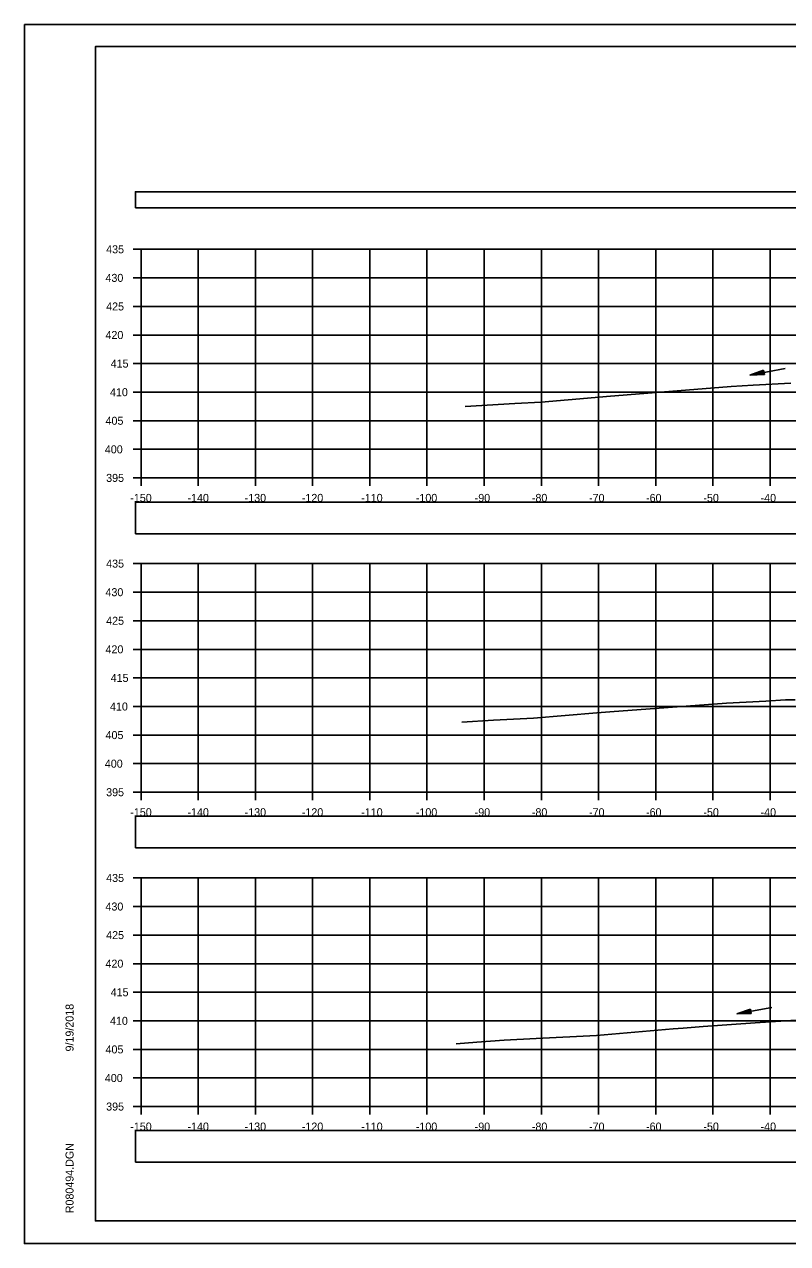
# Model space of a CAD drawing. Extents: x 1376273 to 1384221, y 378927 to 384592.
# Drawn here: x 1379220.7 to 1379354.2, y 379898.5 to 380111.8 of the extents above; entities that cross this region are included whole.
import ezdxf

# ---------------------------------------------------------------- set-up
doc = ezdxf.new("R2010")
doc.units = 0
for name, color, linetype in [('R_Axis', 7, 'Continuous'), ('R_Axis Annot', 7, 'Continuous'), ('R_Border', 7, 'Continuous'), ('R_Exist Surface', 7, 'Continuous'), ('R_Grid', 7, 'Continuous'), ('R_No Plot', 7, 'Continuous'), ('R_Water', 7, 'Continuous')]:
    doc.layers.add(name, color=color, linetype=linetype)

msp = doc.modelspace()

# ---------------------------------------------------------------- linework, layer by layer
at = {"layer": 'R_Axis'}
for p, q in [((1379239.75, 380072.48), (1379241.15, 380072.48)), ((1379241.15, 380032.48), (1379241.15, 380072.48)), ((1379239.75, 380067.48), (1379241.15, 380067.48)), ((1379239.75, 380062.48), (1379241.15, 380062.48)), ((1379239.75, 380057.48), (1379241.15, 380057.48)), ((1379239.75, 380052.48), (1379241.15, 380052.48)), ((1379239.75, 380047.48), (1379241.15, 380047.48)), ((1379239.75, 380042.48), (1379241.15, 380042.48)), ((1379239.75, 380037.48), (1379241.15, 380037.48)), ((1379239.75, 380032.48), (1379241.15, 380032.48)), ((1379241.15, 380032.48), (1379541.15, 380032.48)), ((1379241.15, 380031.08), (1379241.15, 380032.48)), ((1379251.15, 380031.08), (1379251.15, 380032.48)), ((1379261.15, 380031.08), (1379261.15, 380032.48)), ((1379271.15, 380031.08), (1379271.15, 380032.48)), ((1379281.15, 380031.08), (1379281.15, 380032.48)), ((1379291.15, 380031.08), (1379291.15, 380032.48)), ((1379301.15, 380031.08), (1379301.15, 380032.48)), ((1379311.15, 380031.08), (1379311.15, 380032.48)), ((1379321.15, 380031.08), (1379321.15, 380032.48)), ((1379331.15, 380031.08), (1379331.15, 380032.48)), ((1379341.15, 380031.08), (1379341.15, 380032.48)), ((1379351.15, 380031.08), (1379351.15, 380032.48)), ((1379239.75, 380017.48), (1379241.15, 380017.48)), ((1379241.15, 379977.48), (1379241.15, 380017.48)), ((1379239.75, 380012.48), (1379241.15, 380012.48)), ((1379239.75, 380007.48), (1379241.15, 380007.48)), ((1379239.75, 380002.48), (1379241.15, 380002.48)), ((1379239.75, 379997.48), (1379241.15, 379997.48)), ((1379239.75, 379992.48), (1379241.15, 379992.48)), ((1379239.75, 379987.48), (1379241.15, 379987.48)), ((1379239.75, 379982.48), (1379241.15, 379982.48)), ((1379239.75, 379977.48), (1379241.15, 379977.48)), ((1379241.15, 379977.48), (1379541.15, 379977.48)), ((1379241.15, 379976.08), (1379241.15, 379977.48)), ((1379251.15, 379976.08), (1379251.15, 379977.48)), ((1379261.15, 379976.08), (1379261.15, 379977.48)), ((1379271.15, 379976.08), (1379271.15, 379977.48)), ((1379281.15, 379976.08), (1379281.15, 379977.48)), ((1379291.15, 379976.08), (1379291.15, 379977.48)), ((1379301.15, 379976.08), (1379301.15, 379977.48)), ((1379311.15, 379976.08), (1379311.15, 379977.48)), ((1379321.15, 379976.08), (1379321.15, 379977.48)), ((1379331.15, 379976.08), (1379331.15, 379977.48)), ((1379341.15, 379976.08), (1379341.15, 379977.48)), ((1379351.15, 379976.08), (1379351.15, 379977.48)), ((1379239.75, 379962.48), (1379241.15, 379962.48)), ((1379241.15, 379922.48), (1379241.15, 379962.48)), ((1379239.75, 379957.48), (1379241.15, 379957.48)), ((1379239.75, 379952.48), (1379241.15, 379952.48)), ((1379239.75, 379947.48), (1379241.15, 379947.48)), ((1379239.75, 379942.48), (1379241.15, 379942.48)), ((1379239.75, 379937.48), (1379241.15, 379937.48)), ((1379239.75, 379932.48), (1379241.15, 379932.48)), ((1379239.75, 379927.48), (1379241.15, 379927.48)), ((1379239.75, 379922.48), (1379241.15, 379922.48)), ((1379241.15, 379922.48), (1379541.15, 379922.48)), ((1379241.15, 379921.08), (1379241.15, 379922.48)), ((1379251.15, 379921.08), (1379251.15, 379922.48)), ((1379261.15, 379921.08), (1379261.15, 379922.48)), ((1379271.15, 379921.08), (1379271.15, 379922.48)), ((1379281.15, 379921.08), (1379281.15, 379922.48)), ((1379291.15, 379921.08), (1379291.15, 379922.48)), ((1379301.15, 379921.08), (1379301.15, 379922.48)), ((1379311.15, 379921.08), (1379311.15, 379922.48)), ((1379321.15, 379921.08), (1379321.15, 379922.48)), ((1379331.15, 379921.08), (1379331.15, 379922.48)), ((1379341.15, 379921.08), (1379341.15, 379922.48)), ((1379351.15, 379921.08), (1379351.15, 379922.48))]:
    msp.add_line(p, q, dxfattribs=at)
at = {"layer": 'R_Axis Annot'}
for points in [[(1379240.17, 380079.72), (1379541.97, 380079.72), (1379541.97, 380082.54), (1379240.17, 380082.54)], [(1379240.17, 380022.69), (1379541.97, 380022.69), (1379541.97, 380028.21), (1379240.17, 380028.21)], [(1379240.17, 379967.75), (1379541.97, 379967.75), (1379541.97, 379973.28), (1379240.17, 379973.28)], [(1379240.17, 379912.77), (1379541.97, 379912.77), (1379541.97, 379918.29), (1379240.17, 379918.29)]]:
    msp.add_lwpolyline(points, close=True, dxfattribs=at)
at = {"layer": 'R_Border'}
for p, q in [((1379233.15, 380107.94), (1379549.33, 380107.94)), ((1379233.15, 379902.48), (1379233.15, 380107.94)), ((1379233.15, 379902.48), (1379233.15, 379902.48)), ((1379549.33, 379902.48), (1379233.15, 379902.48))]:
    msp.add_line(p, q, dxfattribs=at)
at = {"layer": 'R_Exist Surface'}
for points in [[(1379297.85, 380044.97), (1379306.49, 380045.5), (1379311.13, 380045.76), (1379320.57, 380046.55), (1379322.56, 380046.7), (1379326.17, 380046.99), (1379344.32, 380048.48), (1379348.2, 380048.68), (1379354.76, 380049.07)], [(1379297.24, 379989.71), (1379302.78, 379990.06), (1379309.78, 379990.45), (1379320.85, 379991.36), (1379321.61, 379991.42), (1379323.15, 379991.54), (1379343.51, 379993.07), (1379350.38, 379993.44), (1379353.82, 379993.62), (1379355.51, 379993.67)], [(1379296.23, 379933.47), (1379299.86, 379933.73), (1379304.64, 379934.07), (1379310.22, 379934.37), (1379320.82, 379934.93), (1379334.22, 379936.07), (1379335.94, 379936.22), (1379339.43, 379936.47), (1379348.56, 379937.14), (1379359.29, 379937.85)]]:
    msp.add_lwpolyline(points, dxfattribs=at)
at = {"layer": 'R_Grid'}
for p, q in [((1379241.15, 380072.48), (1379541.15, 380072.48)), ((1379241.15, 380032.48), (1379241.15, 380072.48)), ((1379251.15, 380032.48), (1379251.15, 380072.48)), ((1379261.15, 380032.48), (1379261.15, 380072.48)), ((1379271.15, 380032.48), (1379271.15, 380072.48)), ((1379281.15, 380032.48), (1379281.15, 380072.48)), ((1379291.15, 380032.48), (1379291.15, 380072.48)), ((1379301.15, 380032.48), (1379301.15, 380072.48)), ((1379311.15, 380032.48), (1379311.15, 380072.48)), ((1379321.15, 380032.48), (1379321.15, 380072.48)), ((1379331.15, 380032.48), (1379331.15, 380072.48)), ((1379341.15, 380032.48), (1379341.15, 380072.48)), ((1379351.15, 380032.48), (1379351.15, 380072.48)), ((1379241.15, 380067.48), (1379541.15, 380067.48)), ((1379241.15, 380062.48), (1379541.15, 380062.48)), ((1379241.15, 380057.48), (1379541.15, 380057.48)), ((1379241.15, 380052.48), (1379541.15, 380052.48)), ((1379241.15, 380047.48), (1379541.15, 380047.48)), ((1379241.15, 380042.48), (1379541.15, 380042.48)), ((1379241.15, 380037.48), (1379541.15, 380037.48)), ((1379241.15, 380032.48), (1379541.15, 380032.48)), ((1379241.15, 380017.48), (1379541.15, 380017.48)), ((1379241.15, 379977.48), (1379241.15, 380017.48)), ((1379251.15, 379977.48), (1379251.15, 380017.48)), ((1379261.15, 379977.48), (1379261.15, 380017.48)), ((1379271.15, 379977.48), (1379271.15, 380017.48)), ((1379281.15, 379977.48), (1379281.15, 380017.48)), ((1379291.15, 379977.48), (1379291.15, 380017.48)), ((1379301.15, 379977.48), (1379301.15, 380017.48)), ((1379311.15, 379977.48), (1379311.15, 380017.48)), ((1379321.15, 379977.48), (1379321.15, 380017.48)), ((1379331.15, 379977.48), (1379331.15, 380017.48)), ((1379341.15, 379977.48), (1379341.15, 380017.48)), ((1379351.15, 379977.48), (1379351.15, 380017.48)), ((1379241.15, 380012.48), (1379541.15, 380012.48)), ((1379241.15, 380007.48), (1379541.15, 380007.48)), ((1379241.15, 380002.48), (1379541.15, 380002.48)), ((1379241.15, 379997.48), (1379541.15, 379997.48)), ((1379241.15, 379992.48), (1379541.15, 379992.48)), ((1379241.15, 379987.48), (1379541.15, 379987.48)), ((1379241.15, 379982.48), (1379541.15, 379982.48)), ((1379241.15, 379977.48), (1379541.15, 379977.48)), ((1379241.15, 379962.48), (1379541.15, 379962.48)), ((1379241.15, 379922.48), (1379241.15, 379962.48)), ((1379251.15, 379922.48), (1379251.15, 379962.48)), ((1379261.15, 379922.48), (1379261.15, 379962.48)), ((1379271.15, 379922.48), (1379271.15, 379962.48)), ((1379281.15, 379922.48), (1379281.15, 379962.48)), ((1379291.15, 379922.48), (1379291.15, 379962.48)), ((1379301.15, 379922.48), (1379301.15, 379962.48)), ((1379311.15, 379922.48), (1379311.15, 379962.48)), ((1379321.15, 379922.48), (1379321.15, 379962.48)), ((1379331.15, 379922.48), (1379331.15, 379962.48)), ((1379341.15, 379922.48), (1379341.15, 379962.48)), ((1379351.15, 379922.48), (1379351.15, 379962.48)), ((1379241.15, 379957.48), (1379541.15, 379957.48)), ((1379241.15, 379952.48), (1379541.15, 379952.48)), ((1379241.15, 379947.48), (1379541.15, 379947.48)), ((1379241.15, 379942.48), (1379541.15, 379942.48)), ((1379241.15, 379937.48), (1379541.15, 379937.48)), ((1379241.15, 379932.48), (1379541.15, 379932.48)), ((1379241.15, 379927.48), (1379541.15, 379927.48)), ((1379241.15, 379922.48), (1379541.15, 379922.48))]:
    msp.add_line(p, q, dxfattribs=at)
at = {"layer": 'R_No Plot'}
for p, q in [((1379220.75, 380111.83), (1379554.08, 380111.83)), ((1379220.75, 379898.5), (1379554.08, 379898.5))]:
    msp.add_line(p, q, dxfattribs=at)
for points in [[(1379220.74, 380111.83), (1379554.08, 380111.83), (1379554.08, 379898.5), (1379220.74, 379898.5)], [(1379467.07, 380107.94), (1379467.07, 380098.06), (1379502.8, 380098.06), (1379502.8, 380095.14), (1379526, 380095.14), (1379526, 380070.81), (1379549.33, 380070.81), (1379549.33, 379902.48), (1379233.15, 379902.48), (1379233.15, 380107.94)]]:
    msp.add_lwpolyline(points, close=True, dxfattribs=at)
at = {"layer": 'R_Water'}
for p, q in [((1379353.77, 380051.62), (1379347.62, 380050.48)), ((1379350.01, 380051.31), (1379347.62, 380050.48)), ((1379350.15, 380050.57), (1379347.62, 380050.48)), ((1379350.02, 380051.25), (1379348.03, 380050.56)), ((1379350.14, 380050.63), (1379348.03, 380050.56)), ((1379350.03, 380051.18), (1379348.46, 380050.64)), ((1379350.13, 380050.69), (1379348.46, 380050.64)), ((1379350.05, 380051.12), (1379348.87, 380050.71)), ((1379350.11, 380050.76), (1379348.87, 380050.71)), ((1379350.06, 380051.06), (1379349.28, 380050.79)), ((1379350.1, 380050.82), (1379349.28, 380050.79)), ((1379350.07, 380051), (1379349.69, 380050.87)), ((1379350.09, 380050.88), (1379349.69, 380050.87)), ((1379350.15, 380050.57), (1379350.01, 380051.31)), ((1379351.47, 379939.82), (1379345.33, 379938.68)), ((1379347.72, 379939.51), (1379345.33, 379938.68)), ((1379347.73, 379939.44), (1379345.74, 379938.76)), ((1379347.74, 379939.38), (1379346.16, 379938.84)), ((1379347.85, 379938.77), (1379347.72, 379939.51)), ((1379347.85, 379938.77), (1379345.33, 379938.68)), ((1379347.84, 379938.83), (1379345.74, 379938.76)), ((1379347.83, 379938.89), (1379346.16, 379938.84)), ((1379347.75, 379939.32), (1379346.57, 379938.91)), ((1379347.82, 379938.95), (1379346.57, 379938.91)), ((1379347.76, 379939.26), (1379346.99, 379938.99)), ((1379347.81, 379939.02), (1379346.99, 379938.99)), ((1379347.78, 379939.2), (1379347.4, 379939.07)), ((1379347.8, 379939.08), (1379347.4, 379939.07))]:
    msp.add_line(p, q, dxfattribs=at)

# ---------------------------------------------------------------- texts
at = {"layer": 'R_Axis Annot'}
for s, p in [('435', (1379235.04, 380071.78)), ('430', (1379234.92, 380066.78)), ('425', (1379235.04, 380061.78)), ('420', (1379234.92, 380056.78)), ('415', (1379235.83, 380051.78)), ('410', (1379235.71, 380046.78)), ('405', (1379234.93, 380041.78)), ('400', (1379234.81, 380036.78)), ('395', (1379235.04, 380031.78)), ('-150', (1379239.26, 380028.28)), ('-140', (1379249.26, 380028.28)), ('-130', (1379259.26, 380028.28)), ('-120', (1379269.26, 380028.28)), ('-110', (1379279.65, 380028.28)), ('-100', (1379289.2, 380028.28)), ('-90', (1379299.49, 380028.28)), ('-80', (1379309.49, 380028.28)), ('-70', (1379319.49, 380028.28)), ('-60', (1379329.46, 380028.28)), ('-50', (1379339.49, 380028.28)), ('-40', (1379349.49, 380028.28)), ('435', (1379235.04, 380016.78)), ('430', (1379234.92, 380011.78)), ('425', (1379235.04, 380006.78)), ('420', (1379234.92, 380001.78)), ('415', (1379235.83, 379996.78)), ('410', (1379235.71, 379991.78)), ('405', (1379234.93, 379986.78)), ('400', (1379234.81, 379981.78)), ('395', (1379235.04, 379976.78)), ('-150', (1379239.26, 379973.28)), ('-140', (1379249.26, 379973.28)), ('-130', (1379259.26, 379973.28)), ('-120', (1379269.26, 379973.28)), ('-110', (1379279.65, 379973.28)), ('-100', (1379289.2, 379973.28)), ('-90', (1379299.49, 379973.28)), ('-80', (1379309.49, 379973.28)), ('-70', (1379319.49, 379973.28)), ('-60', (1379329.46, 379973.28)), ('-50', (1379339.49, 379973.28)), ('-40', (1379349.49, 379973.28)), ('435', (1379235.04, 379961.78)), ('430', (1379234.92, 379956.78)), ('425', (1379235.04, 379951.78)), ('420', (1379234.92, 379946.78)), ('415', (1379235.83, 379941.78)), ('410', (1379235.71, 379936.78)), ('405', (1379234.93, 379931.78)), ('400', (1379234.81, 379926.78)), ('395', (1379235.04, 379921.78)), ('-150', (1379239.26, 379918.28)), ('-140', (1379249.26, 379918.28)), ('-130', (1379259.26, 379918.28)), ('-120', (1379269.26, 379918.28)), ('-110', (1379279.65, 379918.28)), ('-100', (1379289.2, 379918.28)), ('-90', (1379299.49, 379918.28)), ('-80', (1379309.49, 379918.28)), ('-70', (1379319.49, 379918.28)), ('-60', (1379329.46, 379918.28)), ('-50', (1379339.49, 379918.28)), ('-40', (1379349.49, 379918.28))]:
    msp.add_text(s, height=1.4, dxfattribs=at).set_placement(p)
at = {"layer": 'R_Border'}
for s, p in [('9/19/2018', (1379229.34, 379932.12)), ('R080494.DGN', (1379229.34, 379903.81))]:
    msp.add_text(s, height=1.4, rotation=90, dxfattribs=at).set_placement(p)

doc.saveas('drawing.dxf')
